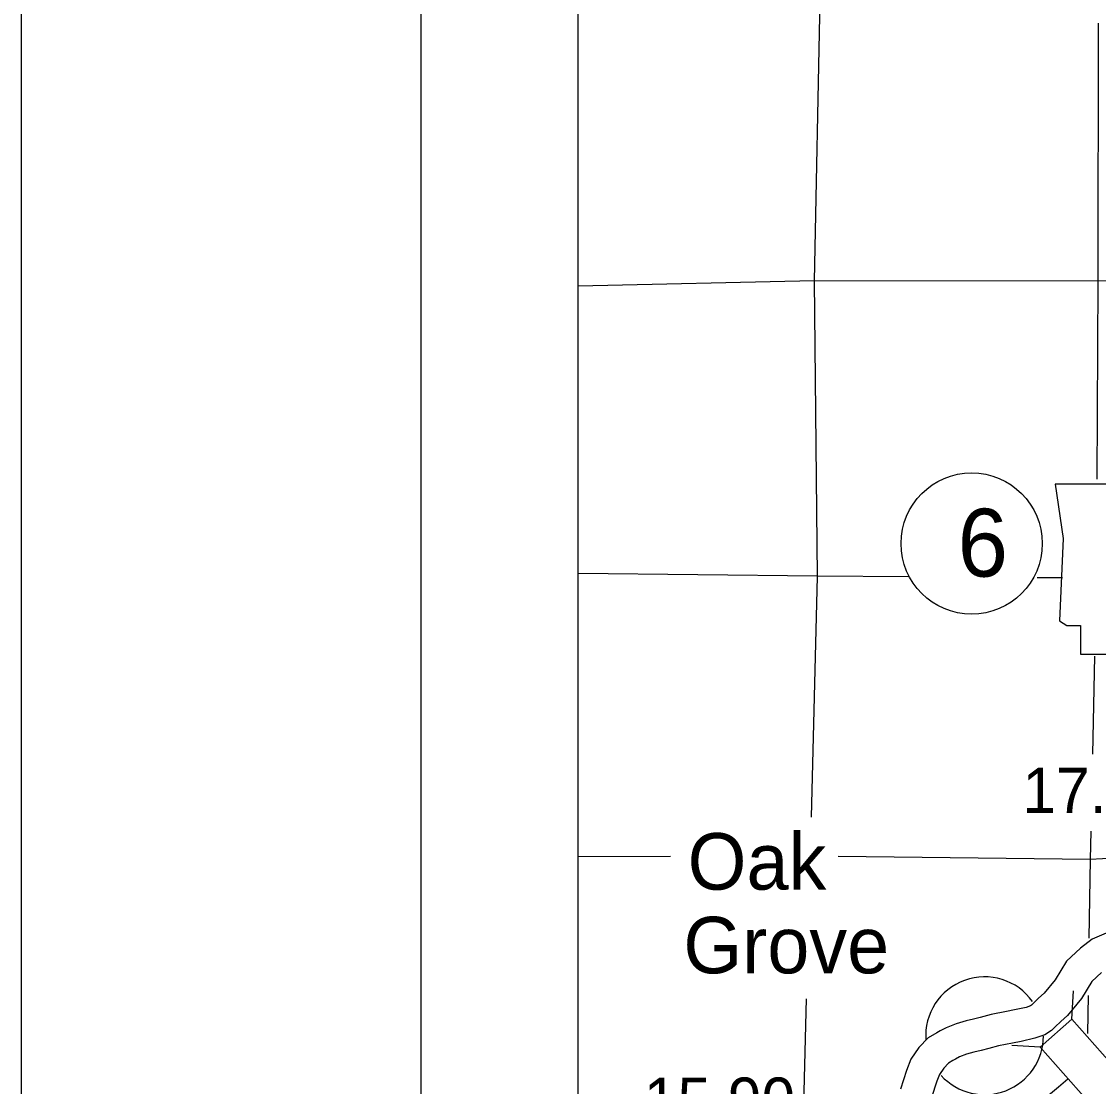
# Model space of a CAD drawing. Extents: x 22866 to 28196, y 1324810 to 1328105.
# Drawn here: x 23759.8 to 24094.2, y 1326894.3 to 1327225 of the extents above; entities that cross this region are included whole.
import ezdxf

# ---------------------------------------------------------------- set-up
doc = ezdxf.new("R2010")
doc.units = 0
for name, color, linetype in [('Default', 7, 'Continuous'), ('Level 10', 7, 'Continuous'), ('Level 19', 7, 'Continuous'), ('Level 20', 7, 'Continuous'), ('Level 21', 7, 'Continuous'), ('Level 24', 7, 'Continuous'), ('Level 27', 7, 'Continuous'), ('Level 5', 7, 'Continuous'), ('Level 58', 7, 'Continuous'), ('R_Border', 7, 'Continuous'), ('R_No Plot', 7, 'Continuous')]:
    doc.layers.add(name, color=color, linetype=linetype)

msp = doc.modelspace()

# ---------------------------------------------------------------- linework, layer by layer
at = {"layer": 'Default'}
msp.add_ellipse((24246.97, 1327041), major_axis=(-142.09, -128.47), ratio=0.229165, dxfattribs=at)
at = {"layer": 'Level 10'}
for points in [[(24098.79, 1326942.85), (24092.33, 1326940.12), (24088.67, 1326937.32), (24084.32, 1326933.24), (24080.84, 1326927.42), (24077.38, 1326923.33), (24075.64, 1326921.75), (24073.95, 1326920.06), (24073.47, 1326919.62), (24073.08, 1326919.36), (24071.74, 1326918.9), (24068.15, 1326918.08), (24065.63, 1326917.61), (24060.95, 1326916.69), (24057.52, 1326915.77), (24055.44, 1326915.19), (24053.14, 1326914.69), (24050.03, 1326913.81), (24046.9, 1326912.59), (24045.03, 1326911.57), (24044.03, 1326911.03), (24041.39, 1326909.41), (24038.46, 1326906.42), (24035.97, 1326902.81), (24034.58, 1326899.34), (24032.77, 1326893.53)], [(24098.79, 1326942.85), (24092.33, 1326940.12), (24088.67, 1326937.32), (24084.32, 1326933.24), (24080.84, 1326927.42), (24077.38, 1326923.33), (24075.64, 1326921.75), (24073.95, 1326920.06), (24073.47, 1326919.62), (24073.08, 1326919.36), (24071.74, 1326918.9), (24068.15, 1326918.08), (24065.63, 1326917.61), (24060.95, 1326916.69), (24057.52, 1326915.77), (24055.44, 1326915.19), (24053.14, 1326914.69), (24050.03, 1326913.81), (24046.9, 1326912.59), (24045.03, 1326911.57), (24044.03, 1326911.03), (24041.39, 1326909.41), (24038.46, 1326906.42), (24035.97, 1326902.81), (24034.58, 1326899.34), (24032.77, 1326893.53)], [(24095.13, 1326929.7), (24092.16, 1326926.92), (24088.98, 1326921.6), (24084.58, 1326916.4), (24082.54, 1326914.54), (24080.82, 1326912.81), (24079.64, 1326911.75), (24077.58, 1326910.35), (24074.46, 1326909.29), (24070.18, 1326908.32), (24067.52, 1326907.81), (24063.2, 1326906.96), (24060.15, 1326906.14), (24057.82, 1326905.5), (24055.55, 1326905.01), (24053.21, 1326904.35), (24051.13, 1326903.53), (24049.79, 1326902.8), (24049.01, 1326902.38), (24047.66, 1326901.55), (24046.19, 1326900.05), (24044.82, 1326898.07), (24043.99, 1326896), (24042.39, 1326890.87)], [(24095.13, 1326929.7), (24092.16, 1326926.92), (24088.98, 1326921.6), (24084.58, 1326916.4), (24082.54, 1326914.54), (24080.82, 1326912.81), (24079.64, 1326911.75), (24077.58, 1326910.35), (24074.46, 1326909.29), (24070.18, 1326908.32), (24067.52, 1326907.81), (24063.2, 1326906.96), (24060.15, 1326906.14), (24057.82, 1326905.5), (24055.55, 1326905.01), (24053.21, 1326904.35), (24051.13, 1326903.53), (24049.79, 1326902.8), (24049.01, 1326902.38), (24047.66, 1326901.55), (24046.19, 1326900.05), (24044.82, 1326898.07), (24043.99, 1326896), (24042.39, 1326890.87)]]:
    msp.add_lwpolyline(points, dxfattribs=at)
at = {"layer": 'Level 19'}
msp.add_lwpolyline([(24084.7, 1326896.62), (24081.85, 1326894.1), (24072.69, 1326886.51), (24063.82, 1326880.35), (24053.45, 1326874.56), (24040.37, 1326866.96), (24025.08, 1326858.49), (24021.08, 1326855.99), (24017.17, 1326852.96), (24013.54, 1326849.64), (24007.92, 1326844.77), (24003.92, 1326840.65), (23998.58, 1326834.2), (23993.67, 1326828.38), (23988.76, 1326822.21), (23982.91, 1326815.43)], dxfattribs=at)
msp.add_lwpolyline([(24084.7, 1326896.62), (24081.85, 1326894.1), (24072.69, 1326886.51), (24063.82, 1326880.35), (24053.45, 1326874.56), (24040.37, 1326866.96), (24025.08, 1326858.49), (24021.08, 1326855.99), (24017.17, 1326852.96), (24013.54, 1326849.64), (24007.92, 1326844.77), (24003.92, 1326840.65), (23998.58, 1326834.2), (23993.67, 1326828.38), (23988.76, 1326822.21), (23982.91, 1326815.43)], dxfattribs=at)
at = {"layer": 'Level 20'}
for p, q in [((24085.94, 1326915.23), (24086.46, 1326923.99)), ((24085.94, 1326915.23), (24086.46, 1326923.99)), ((24076.08, 1326906.49), (24067.32, 1326907.02)), ((24076.08, 1326906.49), (24067.32, 1326907.02))]:
    msp.add_line(p, q, dxfattribs=at)
msp.add_lwpolyline([(24076.08, 1326906.49), (24102.29, 1326876.94), (24112.14, 1326885.67), (24085.94, 1326915.23)], close=True, dxfattribs=at)
msp.add_lwpolyline([(24076.08, 1326906.49), (24102.29, 1326876.94), (24112.14, 1326885.67), (24085.94, 1326915.23)], close=True, dxfattribs=at)
at = {"layer": 'Level 21'}
msp.add_lwpolyline([(24080.77, 1327081.41), (24083.3, 1327064.53), (24082.18, 1327038.94), (24084.43, 1327037.53), (24088.65, 1327037.53), (24088.65, 1327028.53), (24124.09, 1327028.53), (24125.77, 1327032.19), (24125.21, 1327038.1), (24126.05, 1327044.85), (24129.15, 1327050.19), (24131.12, 1327054.13), (24133.93, 1327058.35), (24135.62, 1327062.85), (24137.02, 1327066.5), (24139.55, 1327069.6), (24140.12, 1327071.57), (24138.99, 1327072.97), (24130.27, 1327072.97), (24132.24, 1327076.91), (24132.52, 1327079.44), (24131.36, 1327081.38)], close=True, dxfattribs=at)
msp.add_lwpolyline([(24080.77, 1327081.41), (24083.3, 1327064.53), (24082.18, 1327038.94), (24084.43, 1327037.53), (24088.65, 1327037.53), (24088.65, 1327028.53), (24124.09, 1327028.53), (24125.77, 1327032.19), (24125.21, 1327038.1), (24126.05, 1327044.85), (24129.15, 1327050.19), (24131.12, 1327054.13), (24133.93, 1327058.35), (24135.62, 1327062.85), (24137.02, 1327066.5), (24139.55, 1327069.6), (24140.12, 1327071.57), (24138.99, 1327072.97), (24130.27, 1327072.97), (24132.24, 1327076.91), (24132.52, 1327079.44), (24131.36, 1327081.38)], close=True, dxfattribs=at)
at = {"layer": 'Level 24'}
for start, end in [(35.4628, 184.1671), (35.4628, 184.1671), (222.4098, 359.6767), (222.4098, 359.6767)]:
    msp.add_arc((24058.88, 1326910.08), 18.29, start, end, dxfattribs=at)
at = {"layer": 'Level 27'}
msp.add_circle((24054.86, 1327062.94), 21.94, dxfattribs=at)
msp.add_circle((24054.86, 1327062.94), 21.94, dxfattribs=at)
at = {"layer": 'Level 5'}
for points in [[(24006.09, 1327144.49), (24007.82, 1327232.01), (24007.87, 1327235.23)], [(24006.09, 1327144.49), (24007.82, 1327232.01), (24007.87, 1327235.23)], [(24094.19, 1327224.52), (24094.06, 1327144.44)], [(24094.19, 1327224.52), (24094.06, 1327144.44)], [(24181.3, 1327144.57), (24094.06, 1327144.44), (24006.09, 1327144.49), (23932.69, 1327142.89)], [(24181.3, 1327144.57), (24094.06, 1327144.44), (24006.09, 1327144.49), (23932.69, 1327142.89)], [(24005.1, 1326977.92), (24006.97, 1327052.65), (24006.09, 1327144.49)], [(24005.1, 1326977.92), (24006.97, 1327052.65), (24006.09, 1327144.49)], [(24094.06, 1327144.44), (24093.71, 1327082.93)], [(24094.06, 1327144.44), (24093.71, 1327082.93)], [(23932.69, 1327053.69), (24007, 1327052.95), (24035.24, 1327052.73)], [(23932.69, 1327053.69), (24007, 1327052.95), (24035.24, 1327052.73)], [(24075.22, 1327052.41), (24083.08, 1327052.35)], [(24075.22, 1327052.41), (24083.08, 1327052.35)], [(24093.01, 1327027.94), (24092.35, 1326997.56)], [(24093.01, 1327027.94), (24092.35, 1326997.56)], [(24091.83, 1326973.63), (24091.64, 1326964.78), (24091.29, 1326940.42)], [(24091.83, 1326973.63), (24091.64, 1326964.78), (24091.29, 1326940.42)], [(23961.29, 1326965.75), (23932.69, 1326965.66)], [(23961.29, 1326965.75), (23932.69, 1326965.66)], [(24118.44, 1326966.27), (24091.64, 1326964.78), (24013.43, 1326965.78)], [(24118.44, 1326966.27), (24091.64, 1326964.78), (24013.43, 1326965.78)], [(24002.5, 1326880.33), (24003.61, 1326921.5)], [(24002.5, 1326880.33), (24003.61, 1326921.5)], [(24091.04, 1326922.58), (24090.88, 1326910.82)], [(24091.04, 1326922.58), (24090.88, 1326910.82)]]:
    msp.add_lwpolyline(points, dxfattribs=at)
at = {"layer": 'R_Border'}
msp.add_line((23883.86, 1325448.4), (23883.86, 1327502.95), dxfattribs=at)
at = {"layer": 'R_No Plot'}
for points in [[(23759.79, 1327541.9), (27093.11, 1327541.9), (27093.11, 1325408.57), (23759.79, 1325408.57)], [(23932.69, 1327446.26), (24728.44, 1327446.26), (24728.44, 1326652.92), (23932.69, 1326652.92)]]:
    msp.add_lwpolyline(points, close=True, dxfattribs=at)

# ---------------------------------------------------------------- texts
at = {"layer": 'Level 24'}
for s, p in [('Oak', (23966.66, 1326955.45)), ('Oak', (23966.66, 1326955.45)), ('Grove', (23965.32, 1326929.46)), ('Grove', (23965.32, 1326929.46))]:
    msp.add_text(s, height=17.555, dxfattribs=at).set_placement(p)
at = {"layer": 'Level 27'}
msp.add_text('6', height=21.07, dxfattribs=at).set_placement((24050.48, 1327052.67))
msp.add_text('6', height=21.07, dxfattribs=at).set_placement((24050.48, 1327052.67))
at = {"layer": 'Level 58'}
for s, p in [('17.68', (24070.61, 1326979.26)), ('17.68', (24070.61, 1326979.26)), ('15.90', (23953.05, 1326883.06)), ('15.90', (23953.05, 1326883.06))]:
    msp.add_text(s, height=14.044, dxfattribs=at).set_placement(p)

doc.saveas('drawing.dxf')
